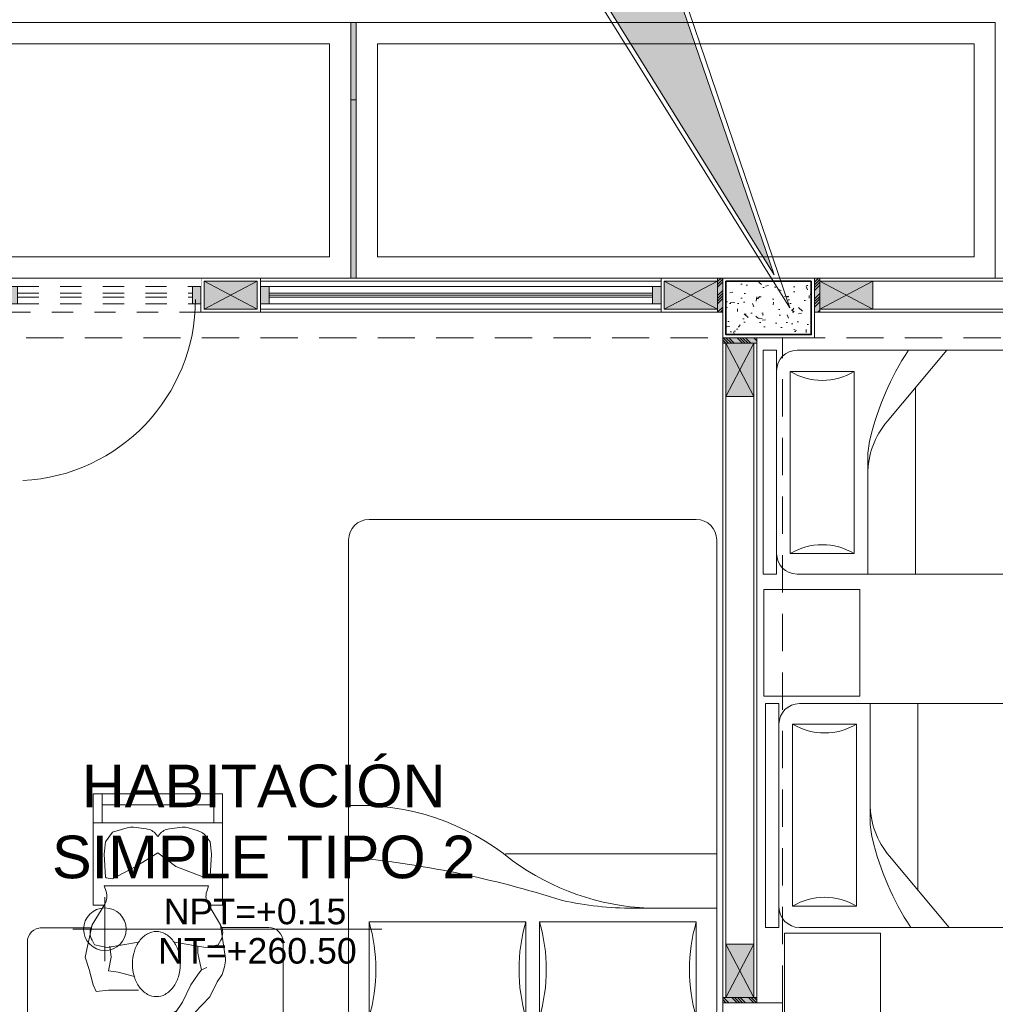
# Model space of a CAD drawing. Header units: millimetres. Extents: x -8931983 to 9630244, y 4 to 18563053.
# Tile 273 of 329: x 349130.35 to 349134.93, y 9282024.42 to 9282029.04. Entities that reach past the tile are written whole.
import ezdxf

# ---------------------------------------------------------------- set-up
doc = ezdxf.new("R2010")
doc.units = ezdxf.units.MM
doc.set_wipeout_variables(frame=1)
for name, pattern in [('01 nivel$0$HIDDEN2', [0.1875, 0.125, -0.0625]), ('CONTINUA', [0]), ('DASHED2', [0.375, 0.25, -0.125]), ('HIDDEN', [9.524999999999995, 6.349999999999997, -3.174999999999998])]:
    doc.linetypes.add(name, pattern=pattern)
for name, color, linetype, lineweight in [('.', 7, 'Continuous', 0), ('0_PROYECCIONES 1', 1, 'DASHED2', 0), ('0_VANOS', 30, 'Continuous', 9), ('COLUMNAS', 3, 'Continuous', 35), ('COLUMNETAS TOP', 253, 'Continuous', 0), ('G-ANNO-DIMS', 7, 'Continuous', 5), ('JUNTAS DE DILATACIÓN', 160, 'CONTINUA', 9), ('Mobiliario', 43, 'Continuous', 5), ('MURO', 133, 'Continuous', 15), ('Proyecciones 2', 251, 'HIDDEN', 5), ('TARRAJEO', 32, 'Continuous', 0), ('TEXTO AMBIENTES', 7, 'Continuous', 30), ('TRAZO', 2, 'Continuous', 5), ('vereda', 254, 'Continuous', 5)]:
    doc.layers.add(name, color=color, linetype=linetype, lineweight=lineweight)
for name, color, linetype, lineweight, true_color in [('0_COLUMNA ACHURADO', 250, 'Continuous', 0, 0x363636), ('0_TEXTURA PISOS', 252, 'Continuous', 0, 0x8c8c8c), ('LMOBILIARIO', 252, 'Continuous', 5, 0x898989), ('P_MOBILIARIO', 251, 'Continuous', 5, 0x6b6b6b)]:
    doc.layers.add(name, color=color, linetype=linetype, lineweight=lineweight, true_color=true_color)
doc.styles.add('Arial_1', font='arial.ttf', dxfattribs={"height": 0.15})

# ---------------------------------------------------------------- blocks, each defined once
blk = doc.blocks.new('dsfd')
at = {"layer": '.', "true_color": 0xffffff, "transparency": 33554687}
h = blk.add_hatch(color=7, dxfattribs=at)
h.dxf.hatch_style = 1
h.paths.add_polyline_path([(333301.0459723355, 9094259.161329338, 0.4142135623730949), (333300.8419723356, 9094259.365329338), (333299.478153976, 9094259.36532934), (333300.7642839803, 9094263.123035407), (333298.4322020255, 9094259.36532934), (333296.766371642, 9094259.365329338, 0.4142135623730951), (333296.5623716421, 9094259.161329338), (333296.5623716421, 9094258.427648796, 0.4142135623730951), (333296.766371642, 9094258.223648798), (333300.8419723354, 9094258.223648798, 0.4142135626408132), (333301.0459723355, 9094258.427648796)])
at = {"layer": 'TRAZO', "color": 242, "true_color": 0xcd2027}
for p, q in [((333298.3987322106, 9094259.41632934), (333296.7663716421, 9094259.41632934)), ((333300.8419723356, 9094259.41632934), (333299.5539163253, 9094259.41632934)), ((333296.5113716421, 9094259.161329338), (333296.5113716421, 9094258.427648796)), ((333301.0969723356, 9094258.427648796), (333301.0969723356, 9094259.161329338)), ((333296.7663716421, 9094258.223648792), (333300.8419723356, 9094258.223648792)), ((333296.7663716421, 9094258.172648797), (333300.8419723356, 9094258.172648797))]:
    blk.add_line(p, q, dxfattribs=at)
for points in [[(333299.5539163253, 9094259.41632934), (333300.9405419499, 9094263.493060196), (333298.3987322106, 9094259.41632934)], [(333300.8419723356, 9094259.36532934), (333299.478153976, 9094259.36532934), (333300.7642839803, 9094263.123035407), (333298.4322020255, 9094259.36532934), (333296.7663716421, 9094259.36532934)]]:
    blk.add_lwpolyline(points, dxfattribs=at)
for points in [[(333296.7663716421, 9094259.365329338, 0.4142135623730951), (333296.5623716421, 9094259.161329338), (333296.5623716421, 9094258.427648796, 0.4142135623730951), (333296.7663716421, 9094258.223648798)], [(333300.8419723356, 9094258.223648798, 0.4142135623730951), (333301.0459723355, 9094258.427648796), (333301.0459723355, 9094259.161329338, 0.4142135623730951), (333300.8419723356, 9094259.365329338)]]:
    blk.add_lwpolyline(points, format="xyb", dxfattribs=at)
for centre, start, end in [((333296.7663716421, 9094259.161329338), 90, 180), ((333300.8419723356, 9094259.161329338), 0, 90), ((333296.7663716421, 9094258.427648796), 180, 270), ((333300.8419723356, 9094258.427648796), 270, 0)]:
    blk.add_arc(centre, 0.255, start, end, dxfattribs=at)
blk = doc.blocks.new('COLUMNAS BLO DOR 01')
at = {"layer": '0_COLUMNA ACHURADO'}
h = blk.add_hatch(dxfattribs=at)
h.set_pattern_fill('AR-CONC', color=256, scale=0.00088, angle=90.00000000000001)
h.set_pattern_definition([(140, (-5603.645869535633, -1533.141894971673), (0.0140263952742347, 0.1603225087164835), [0.016764, -0.184404]), (85.00000000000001, (-5603.645869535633, -1533.141894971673), (-0.1681300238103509, -0.0310142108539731), [0.0134112, -0.1475237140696]), (190.4514447, (-5603.644700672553, -1533.128534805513), (-0.1541036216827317, 0.1293082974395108), [0.014247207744, -0.156719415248]), (136.1842, (-5603.690573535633, -1533.141894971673), (0.0369972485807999, 0.2385495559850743), [0.025146, -0.2766059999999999]), (186.63555761, (-5603.687490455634, -1533.122015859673), (-0.2177349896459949, 0.2089156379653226), [0.0213708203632, -0.2350793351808]), (81.18415117, (-5603.690573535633, -1533.141894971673), (-0.2177349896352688, 0.2089156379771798), [0.0201167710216, -0.2212845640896]), (111, (-5603.679397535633, -1533.119542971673), (0.0899933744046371, 0.1334206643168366), [0.016764, -0.184404]), (56.00000000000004, (-5603.679397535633, -1533.119542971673), (-0.1620854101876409, 0.0543857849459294), [0.0134112, -0.1475232]), (161.451445, (-5603.671898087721, -1533.108424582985), (-0.0720920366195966, 0.1878064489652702), [0.014247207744, -0.1567191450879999]), (127.5, (-5603.645869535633, -1533.141894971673), (-0.0744084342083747, 0.0027179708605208), [0, -0.14573504, 0, -0.1497584, 0, -0.148082]), (97.5, (-5603.645869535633, -1533.141894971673), (-0.0881589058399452, 0.0588013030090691), [0, -0.08538464, 0, -0.14238224, 0, -0.0564388]), (57.50000000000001, (-5603.645869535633, -1533.191739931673), (0.0050412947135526, 0.1193197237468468), [0, -0.05588, 0, -0.1743456, 0, -0.2313432]), (47.5, (-5603.645869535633, -1533.214091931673), (-0.0223753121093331, 0.1303536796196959), [0, -0.072644, 0, -0.11578336, 0, -0.1642872])])
h.paths.add_polyline_path([(-5.715000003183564, -0.0150000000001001), (-6.11499999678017, -0.0150000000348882), (-6.11499999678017, -0.2650000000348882), (-5.715000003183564, -0.2650000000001)])
at = {"layer": 'COLUMNAS', "color": 6, "elevation": -1410.932808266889}
blk.add_lwpolyline([(-5.715000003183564, -0.0150000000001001), (-6.11499999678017, -0.0150000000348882), (-6.11499999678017, -0.2650000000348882), (-5.715000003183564, -0.2650000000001)], close=True, dxfattribs=at)
at = {"layer": 'TARRAJEO', "elevation": -1410.932808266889}
blk.add_lwpolyline([(-5.700000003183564, 1.2045e-12), (-6.12999999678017, -3.61928e-11), (-6.12999999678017, -0.2800000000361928), (-5.700000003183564, -0.2799999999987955)], close=True, dxfattribs=at)
at = {"layer": 'TARRAJEO'}
blk.add_lwpolyline([(-5.84999999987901, -3.830000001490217), (-5.850000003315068, -3.400000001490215), (-6.130000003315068, -3.400000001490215), (-6.129999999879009, -3.830000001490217)], close=True, dxfattribs=at)
blk = doc.blocks.new('*U1000')
at = {"linetype": 'Continuous', "lineweight": 0, "true_color": 0xbebebe}
for points in [[(3037.252435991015, 1360.543106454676), (3037.212435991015, 1360.543106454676), (3037.212435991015, 1360.463106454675), (3037.252435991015, 1360.463106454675)], [(3039.092435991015, 1360.543106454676), (3039.052435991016, 1360.543106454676), (3039.052435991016, 1360.463106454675), (3039.092435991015, 1360.463106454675)]]:
    blk.add_hatch(color=9, dxfattribs=at).paths.add_polyline_path(points)
at = {"layer": '0_VANOS', "linetype": 'Continuous'}
for p, q in [((3037.252435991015, 1360.513106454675), (3039.052435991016, 1360.513106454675)), ((3037.252435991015, 1360.503106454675), (3039.052435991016, 1360.503106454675)), ((3037.252435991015, 1360.493106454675), (3039.052435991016, 1360.493106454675))]:
    blk.add_line(p, q, dxfattribs=at)
for points in [[(3037.212435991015, 1360.543106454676), (3037.212435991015, 1360.463106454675), (3037.252435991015, 1360.463106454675), (3037.252435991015, 1360.543106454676)], [(3037.252435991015, 1360.543106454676), (3039.052435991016, 1360.543106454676), (3039.052435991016, 1360.463106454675), (3037.252435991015, 1360.463106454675)], [(3039.052435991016, 1360.543106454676), (3039.052435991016, 1360.463106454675), (3039.092435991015, 1360.463106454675), (3039.092435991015, 1360.543106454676)]]:
    blk.add_lwpolyline(points, close=True, dxfattribs=at)
blk = doc.blocks.new('CAMA DE PLAZA Y MEDIA')
at = {"layer": 'LMOBILIARIO', "linetype": 'ByBlock', "lineweight": 0}
for p, q in [((-2.463999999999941, -0.4739999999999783), (-2.463999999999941, 0.5760000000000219)), ((-2.40000000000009, 0.5760000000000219), (-2.463999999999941, 0.5760000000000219)), ((-2.40000000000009, -0.4739999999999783), (-2.40000000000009, 0.5760000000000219)), ((-2.304000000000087, 0.5760000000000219), (-0.5960000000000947, 0.5760000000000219)), ((-1.971999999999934, 0.5760000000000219), (-1.971999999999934, 0.0311116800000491)), ((-1.747999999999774, 0.5760000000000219), (-1.747999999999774, -0.2980000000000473)), ((-2.035999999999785, 0.4800000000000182), (-2.335999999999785, 0.4800000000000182)), ((-2.335999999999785, -0.3739999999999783), (-2.335999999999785, 0.4800000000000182)), ((-2.035999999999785, -0.3739999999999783), (-2.035999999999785, 0.4800000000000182)), ((-0.5000000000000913, 0.4800000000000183), (-0.500000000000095, -0.3779999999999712)), ((-1.600487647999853, -0.4739999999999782), (-1.881704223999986, -0.1401147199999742)), ((-2.335999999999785, -0.3739999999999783), (-2.035999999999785, -0.3739999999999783)), ((-2.40000000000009, -0.4739999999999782), (-2.463999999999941, -0.4739999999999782)), ((-0.596000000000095, -0.4739999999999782), (-2.304000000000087, -0.4739999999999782))]:
    blk.add_line(p, q, dxfattribs=at)
for centre, radius, start, end in [((-2.304000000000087, 0.4800000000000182), 0.096, 90, 180), ((-0.596000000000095, 0.4800000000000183), 0.096, 0, 90), ((-2.18600000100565, 0.7300000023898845), 0.2915475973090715, 239.0362431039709, 300.963756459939), ((-1.58799999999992, 0.1072591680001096), 0.384, 180, 220.1059299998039), ((-1.58799999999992, 0.0311116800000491), 0.384, 180, 193.3927959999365), ((-0.6947586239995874, 0.2437930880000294), 1.30221216, 193.3927959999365, 213.4501019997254), ((-2.186000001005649, -0.6240000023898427), 0.2915475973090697, 59.03624354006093, 120.9637568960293), ((-2.304000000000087, -0.3779999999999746), 0.096, 180, 270), ((-0.596000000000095, -0.3779999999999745), 0.096, 270, 0)]:
    blk.add_arc(centre, radius, start, end, dxfattribs=at)
blk = doc.blocks.new('cama doble')
at = {"layer": 'LMOBILIARIO', "linetype": 'ByBlock', "lineweight": 0}
for p, q in [((-0.8640000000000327, 2.40000000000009), (-0.8640000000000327, 2.496000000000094)), ((-0.8640000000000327, 2.496000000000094), (0.8640000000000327, 2.496000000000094)), ((0.8640000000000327, 2.40000000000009), (0.8640000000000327, 2.496000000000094)), ((-0.8640000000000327, 2.40000000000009), (0.8640000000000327, 2.40000000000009)), ((-0.0320000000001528, 2.336000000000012), (-0.7680000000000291, 2.336000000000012)), ((-0.7680000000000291, 2.336000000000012), (-0.7680000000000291, 1.888000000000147)), ((-0.0320000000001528, 1.888000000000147), (-0.0320000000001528, 2.336000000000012)), ((0.0320000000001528, 2.336000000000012), (0.0320000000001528, 1.888000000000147)), ((0.7680000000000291, 2.336000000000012), (0.0320000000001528, 2.336000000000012)), ((0.7680000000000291, 1.888000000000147), (0.7680000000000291, 2.336000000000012)), ((-0.8640000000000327, 0.0960000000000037), (-0.8640000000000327, 2.304000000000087)), ((0.8640000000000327, 2.304000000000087), (0.8640000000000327, 0.0960000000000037)), ((-0.7680000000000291, 1.888000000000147), (-0.0320000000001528, 1.888000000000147)), ((0.0320000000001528, 1.888000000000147), (0.7680000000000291, 1.888000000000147)), ((0.4722603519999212, 1.824000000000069), (0.8640000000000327, 1.824000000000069)), ((-0.1280000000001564, 1.567999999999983), (0.8640000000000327, 1.567999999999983)), ((0.7680000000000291, 0), (-0.7680000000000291, 0))]:
    blk.add_line(p, q, dxfattribs=at)
for centre, radius, start, end in [((-0.7680000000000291, 2.304000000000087), 0.096, 90, 180), ((0.7680000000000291, 2.304000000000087), 0.096, 0, 90), ((-1.536000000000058, 2.11200000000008), 0.8, 343.7397950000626, 16.26020499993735), ((0.7359999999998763, 2.11200000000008), 0.8, 163.7397950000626, 196.2602049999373), ((-0.7359999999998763, 2.11200000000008), 0.8, 343.7397950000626, 16.26020499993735), ((1.536000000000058, 2.11200000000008), 0.8, 163.7397950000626, 196.2602049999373), ((0.5961290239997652, 0.6487742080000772), 1.176381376, 92.5397820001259, 126.040310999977), ((0.4717605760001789, 0.2878627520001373), 1.536137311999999, 89.98135900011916, 102.4667440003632), ((-1.31040127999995, 6.342137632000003), 4.779777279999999, 275.3571560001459, 287.6665470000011), ((-0.8160000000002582, 2.472000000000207), 1.130833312, 267.5672599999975, 309.5460809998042), ((-0.7680000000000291, 0.0960000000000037), 0.096, 180, 270), ((0.7680000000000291, 0.0960000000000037), 0.096, 270, 0)]:
    blk.add_arc(centre, radius, start, end, dxfattribs=at)
blk = doc.blocks.new('escritorio dormitorios')
at = {"layer": 'LMOBILIARIO', "linetype": 'ByBlock', "lineweight": 0}
for p, q in [((-0.6719566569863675, 0.4277131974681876, -11.93087791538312), (0.394994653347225, 0.4286747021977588, -80.12250241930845)), ((-0.7384933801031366, -0.1047885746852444, -80.12250241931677), (-0.7384933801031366, 0.3611764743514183, -80.12250241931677)), ((0.4615313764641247, 0.3621379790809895, -148.3141269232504), (0.4615313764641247, -0.1038270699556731, -148.3141269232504)), ((0.4010044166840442, -0.1700918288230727, -167.5125519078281), (0.1628920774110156, -0.1700918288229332, -167.5125519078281))]:
    blk.add_line(p, q, dxfattribs=at)
at = {"layer": 'LMOBILIARIO', "lineweight": 0}
for p, q in [((-0.323329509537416, 0.228572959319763), (-0.2575105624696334, 0.2716321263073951)), ((-0.2575105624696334, 0.2716321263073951), (-0.2335659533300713, 0.2273609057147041)), ((-0.253918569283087, 0.2632566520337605), (-0.2491332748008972, 0.2752198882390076)), ((-0.2491332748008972, 0.2752198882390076), (-0.2192040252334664, 0.2285548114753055)), ((-0.3951270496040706, 0.1532118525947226), (-0.323329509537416, 0.228572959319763)), ((-0.2335659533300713, 0.2273609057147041), (-0.2670690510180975, 0.1783140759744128)), ((-0.2192040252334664, 0.2285548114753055), (-0.2359585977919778, 0.2213792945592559)), ((-0.4298234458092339, 0.0838263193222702), (-0.3951270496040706, 0.1532118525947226)), ((-0.2670690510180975, 0.1783140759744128), (-0.3065507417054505, 0.0969653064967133)), ((-0.3065507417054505, 0.0969653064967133), (-0.3400538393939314, 0.0479184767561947)), ((-0.3400538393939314, 0.0479184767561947), (-0.3556090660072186, 0.0263858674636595)), ((-0.3556090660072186, 0.0263858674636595), (-0.3807409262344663, 0.0156225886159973)), ((-0.4454623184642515, -0.1834959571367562), (-0.4690877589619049, -0.0268372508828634)), ((-0.4466528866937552, -0.1120601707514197), (-0.4344691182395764, -0.0901404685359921)), ((-0.4344691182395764, -0.0901404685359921), (-0.3764582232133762, -0.0772556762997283)), ((-0.3764582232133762, -0.0772556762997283), (-0.2282081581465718, -0.1030252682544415)), ((0.0876289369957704, -0.0772556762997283), (-0.060621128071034, -0.1030252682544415)), ((0.1456398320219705, -0.0901404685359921), (0.0876289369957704, -0.0772556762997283)), ((0.1578236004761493, -0.1120601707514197), (0.1456398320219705, -0.0901404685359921)), ((-0.3869226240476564, -0.281012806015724), (-0.4454623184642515, -0.1834959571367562)), ((0.0980933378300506, -0.281012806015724), (0.1566330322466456, -0.1834959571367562)), ((-0.4538060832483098, -0.2769700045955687), (-0.4538060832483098, -0.7988042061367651)), ((-0.3893495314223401, -0.2769700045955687), (-0.4538060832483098, -0.2769700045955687)), ((0.1520854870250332, -0.2769700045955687), (0.100520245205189, -0.2769700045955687)), ((0.1520854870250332, -0.7988042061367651), (0.1520854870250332, -0.2769700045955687)), ((-0.3893495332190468, -0.3671635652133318), (-0.3804069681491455, -0.3403494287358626)), ((0.1005202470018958, -0.3671635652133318), (-0.3893495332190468, -0.3671635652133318)), ((-0.3893495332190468, -0.3671635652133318), (0.1005202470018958, -0.3671635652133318)), ((0.1005202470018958, -0.3671635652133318), (0.0915776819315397, -0.3403494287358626)), ((-0.396229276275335, -0.4131937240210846), (-0.4022408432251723, -0.5153387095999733)), ((-0.393979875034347, -0.4106089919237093), (-0.3700125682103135, -0.4058179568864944)), ((-0.3700125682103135, -0.4058179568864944), (-0.2346538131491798, -0.4573571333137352)), ((-0.0477298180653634, -0.4573571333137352), (0.061846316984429, -0.3993755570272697)), ((0.061846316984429, -0.3993755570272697), (0.0919523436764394, -0.4053937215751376)), ((0.0942017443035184, -0.4079784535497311), (0.1005202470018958, -0.5153387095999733)), ((-0.2346538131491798, -0.4573571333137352), (-0.1508602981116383, -0.521781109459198)), ((-0.1508602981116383, -0.521781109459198), (-0.0477298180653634, -0.4573571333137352)), ((-0.4022408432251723, -0.5153387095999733), (-0.3957951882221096, -0.573320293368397)), ((0.1005202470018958, -0.5153387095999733), (0.0940745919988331, -0.573320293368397)), ((-0.3957951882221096, -0.573320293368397), (-0.3775999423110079, -0.5987807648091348)), ((-0.1585240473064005, -0.6086647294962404), (-0.1508602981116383, -0.5990898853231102)), ((-0.143196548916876, -0.6086647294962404), (-0.1508602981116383, -0.5990898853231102)), ((0.0940745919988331, -0.573320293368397), (0.061846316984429, -0.6184170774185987)), ((-0.3404979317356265, -0.6255116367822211), (-0.2944137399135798, -0.6396842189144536)), ((-0.2645745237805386, -0.6422877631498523), (-0.2054146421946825, -0.634896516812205)), ((-0.0371460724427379, -0.6422877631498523), (-0.096305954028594, -0.634896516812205)), ((0.061846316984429, -0.6184170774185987), (-0.0073068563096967, -0.6396842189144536)), ((-0.4538060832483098, -0.6635138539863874), (0.1520854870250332, -0.6635138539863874)), ((-0.4143083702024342, -0.6635138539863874), (-0.4143083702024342, -0.7988042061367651)), ((0.1105779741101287, -0.6635138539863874), (0.1105779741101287, -0.7988042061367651)), ((-0.4143083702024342, -0.7472650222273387), (0.1105779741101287, -0.7472650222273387)), ((-0.4538060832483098, -0.7988042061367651), (0.1520854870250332, -0.7988042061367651))]:
    blk.add_line(p, q, dxfattribs=at)
at = {"layer": 'LMOBILIARIO', "lineweight": 0, "const_width": 0.0140192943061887}
blk.add_lwpolyline([(-0.1571195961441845, 0.2297280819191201), (-0.2425651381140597, 0.3520430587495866)], dxfattribs=at)
at = {"layer": 'LMOBILIARIO', "lineweight": 0}
for points in [[(-0.2491332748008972, 0.2752198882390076), (-0.2266272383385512, 0.2869100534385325), (-0.2005696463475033, 0.310062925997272), (-0.1600287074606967, 0.3064375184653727), (-0.1325128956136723, 0.2702492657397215), (-0.1433653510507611, 0.232620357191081), (-0.1556723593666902, 0.2333461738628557), (-0.1556760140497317, 0.2543325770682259), (-0.1889771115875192, 0.2550620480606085), (-0.2049003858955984, 0.2362494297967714), (-0.1621867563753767, 0.2275579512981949)], [(0.1566330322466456, -0.1834959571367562), (0.1907594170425, -0.032158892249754), (0.1714224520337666, 0.0258226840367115), (0.1520854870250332, 0.096689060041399), (0.1391941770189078, 0.1289010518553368), (0.0811832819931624, 0.1224586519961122), (0.0231723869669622, 0.1224586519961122), (-0.060621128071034, 0.1224586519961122)], [(-0.4298234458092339, 0.0838263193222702), (-0.4532489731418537, 0.0486647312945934), (-0.4638081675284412, 0.0134852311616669), (-0.4690877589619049, -0.0146583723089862), (-0.4690877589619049, -0.0304891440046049)], [(-0.0412841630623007, 0.0580346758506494), (0.0360636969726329, 0.0387074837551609), (0.0811832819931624, 0.0322650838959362), (0.068291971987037, -0.032158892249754), (0.0747376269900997, -0.0836980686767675)], [(-0.3556090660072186, 0.0263858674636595), (-0.3476571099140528, -0.0076224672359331), (-0.3388577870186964, -0.0515968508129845), (-0.3388577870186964, -0.0832584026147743)]]:
    blk.add_lwpolyline(points, dxfattribs=at)
blk.add_lwpolyline([(-0.2563615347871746, 0, 0.0740504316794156), (-0.2473756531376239, -0.060341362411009, 0.0848007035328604), (-0.2234530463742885, -0.10804206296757, 0.1063356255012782), (-0.1850926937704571, -0.1420183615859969, 0.1289554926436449), (-0.1440049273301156, -0.1527945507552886, 0.1289554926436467), (-0.1029171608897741, -0.1420183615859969, 0.1063356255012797), (-0.0645568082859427, -0.10804206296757, 0.0848007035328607), (-0.0406342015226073, -0.060341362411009, 0.0740504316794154), (-0.0316483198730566, 0, 0.0740504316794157), (-0.0406342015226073, 0.0603413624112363, 0.0848007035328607), (-0.0645568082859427, 0.10804206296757, 0.1063356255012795), (-0.1029171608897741, 0.1420183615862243, 0.1289554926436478), (-0.1440049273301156, 0.152794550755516, 0.1289554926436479), (-0.1850926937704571, 0.1420183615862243, 0.106335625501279), (-0.2234530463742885, 0.10804206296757, 0.0848007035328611), (-0.2473756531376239, 0.0603413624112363, 0.0740504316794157)], format="xyb", close=True, dxfattribs=at)
at = {"layer": 'LMOBILIARIO', "linetype": 'ByBlock', "lineweight": 0, "elevation": -80.12250241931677}
blk.add_lwpolyline([(-0.4512819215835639, -0.171325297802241), (-0.6719566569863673, -0.171325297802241, -0.4142135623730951), (-0.7384933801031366, -0.1047885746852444)], format="xyb", dxfattribs=at)
at = {"layer": 'LMOBILIARIO', "linetype": 'ByBlock', "lineweight": 0}
for centre, start, end in [((-0.6719566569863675, 0.3611764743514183, -11.93087791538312), 90, 180.0000000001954), ((0.3949946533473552, 0.3621379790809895, -80.12250241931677), 359.9999999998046, 90), ((0.3949946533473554, -0.1038270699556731, -148.3141269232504), 270, 0)]:
    blk.add_arc(centre, 0.0665367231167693, start, end, dxfattribs=at)
at = {"layer": 'LMOBILIARIO', "lineweight": 0}
for centre, radius, start, end in [((-0.384246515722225, -0.1467479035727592), 0.0713988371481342, 150.9331010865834, 210.9765361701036), ((0.0954172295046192, -0.1467479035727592), 0.0713988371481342, 329.0234638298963, 29.06689891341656), ((-0.4481384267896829, -0.317760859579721), 0.0713988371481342, 341.556360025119, 30.97653617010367), ((0.159309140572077, -0.317760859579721), 0.0713988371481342, 149.0234638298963, 198.4436399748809), ((-0.3934302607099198, -0.4133584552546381), 0.0028038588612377, 101.3043551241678, 176.6318409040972), ((0.0914027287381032, -0.4081431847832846), 0.0028038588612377, 3.3681590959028, 78.695632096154), ((0.0914027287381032, -0.4081431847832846), 0.0028038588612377, 3.3681590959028, 78.695632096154), ((-0.3195102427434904, -0.557267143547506), 0.0713988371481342, 215.5513769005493, 252.9054138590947), ((-0.2734260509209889, -0.571439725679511), 0.0713988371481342, 252.9054138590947, 277.1214509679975), ((-0.2142661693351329, -0.5640484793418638), 0.0713988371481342, 277.1214509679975, 321.3260597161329), ((-0.0874544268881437, -0.5640484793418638), 0.0713988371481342, 218.6739402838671, 262.8785490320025), ((-0.0282945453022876, -0.571439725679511), 0.0713988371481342, 262.8785490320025, 287.0945861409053)]:
    blk.add_arc(centre, radius, start, end, dxfattribs=at)
blk = doc.blocks.new('*U1569')
for points in [[(0, -0.04999999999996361), (0.040000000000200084, -0.04999999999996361), (0.040000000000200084, 0.010000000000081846), (0.025000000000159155, 0.010000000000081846), (0.025000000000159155, 0.050000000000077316), (0, 0.050000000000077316)], [(0.8999999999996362, -0.0500000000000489), (0.8599999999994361, -0.0500000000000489), (0.8599999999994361, 0.00999999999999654), (0.874999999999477, 0.00999999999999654), (0.874999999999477, 0.04999999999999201), (0.8999999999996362, 0.04999999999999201)]]:
    blk.add_wipeout(points)
blk.add_wipeout([(0.024999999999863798, 0.04999999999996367), (0.024999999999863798, 0.8999999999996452), (0.06499999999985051, 0.8999999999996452), (0.06499999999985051, 0.049999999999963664)])
blk.add_arc((0.0215447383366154, 0.0476485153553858), 0.8534585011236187, 0.1578639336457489, 87.08142791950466)
blk = doc.blocks.new('*U1074')
at = {"linetype": 'Continuous', "true_color": 0xbebebe}
for points in [[(3032.131410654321, 1351.188780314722), (3032.131410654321, 1351.268780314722), (3032.171410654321, 1351.268780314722), (3032.171410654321, 1351.188780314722)], [(3032.99141065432, 1351.188780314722), (3032.99141065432, 1351.268780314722), (3033.03141065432, 1351.268780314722), (3033.03141065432, 1351.188780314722)]]:
    blk.add_hatch(color=9, dxfattribs=at).paths.add_polyline_path(points)
at = {"layer": '0_VANOS', "linetype": 'Continuous'}
for p, q in [((3032.131410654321, 1351.268780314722), (3032.171410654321, 1351.268780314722)), ((3032.131410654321, 1351.268780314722), (3032.131410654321, 1351.188780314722)), ((3032.171410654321, 1351.268780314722), (3032.171410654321, 1351.188780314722)), ((3032.99141065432, 1351.188780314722), (3032.99141065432, 1351.268780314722)), ((3032.99141065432, 1351.268780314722), (3033.03141065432, 1351.268780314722)), ((3033.03141065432, 1351.268780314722), (3033.03141065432, 1351.188780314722)), ((3032.171410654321, 1351.188780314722), (3032.131410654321, 1351.188780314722)), ((3033.03141065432, 1351.188780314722), (3032.99141065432, 1351.188780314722))]:
    blk.add_line(p, q, dxfattribs=at)
at = {"layer": '0_VANOS', "linetype": '01 nivel$0$HIDDEN2', "ltscale": 0.5}
for p, q in [((3032.170780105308, 1351.268780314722), (3032.990780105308, 1351.268780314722)), ((3032.171410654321, 1351.238780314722), (3032.99141065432, 1351.238780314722)), ((3032.171410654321, 1351.218780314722), (3032.99141065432, 1351.218780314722)), ((3032.171410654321, 1351.188780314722), (3032.99141065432, 1351.188780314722))]:
    blk.add_line(p, q, dxfattribs=at)
at = {"layer": '0_VANOS', "linetype": '01 nivel$0$HIDDEN2'}
blk.add_line((3032.99141065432, 1351.268780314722), (3033.03141065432, 1351.268780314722), dxfattribs=at)
blk = doc.blocks.new('Cotas de elevación - M_Cota de elevación - Destino rellenado-517392-Nivel 1')
at = {"layer": 'G-ANNO-DIMS'}
for p, q in [((0, -0.0015), (0, 0.0015)), ((-0.0015, 0), (0.013, 0))]:
    blk.add_line(p, q, dxfattribs=at)
blk.add_circle((0, 0), 0.001, dxfattribs=at)
blk = doc.blocks.new('BLOQUE EDF 08 PG')
at = {"layer": '.', "true_color": 0xadddf7, "transparency": 33554572}
h = blk.add_hatch(color=141, dxfattribs=at)
h.dxf.hatch_style = 1
h.paths.add_polyline_path([(-5.700000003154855, 0), (-5.675000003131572, 0), (-5.675000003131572, -0.1600000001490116), (-5.700000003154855, -0.1600000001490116)])
h = blk.add_hatch(color=141, dxfattribs=at)
h.dxf.hatch_style = 1
h.paths.add_polyline_path([(-6.129999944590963, -1.8626451e-09), (-6.154999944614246, -1.8626451e-09), (-6.154999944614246, -0.1600000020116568), (-6.129999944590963, -0.1600000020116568)])
h = blk.add_hatch(color=141, dxfattribs=at)
h.dxf.hatch_style = 1
h.paths.add_polyline_path([(-6.129999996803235, -0.2799999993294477), (-6.129999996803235, -0.3049999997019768), (-5.969999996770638, -0.3049999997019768), (-5.969999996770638, -0.2799999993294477)])
h = blk.add_hatch(color=141, dxfattribs=at)
h.dxf.hatch_style = 1
h.paths.add_polyline_path([(-6.130000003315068, -3.400000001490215), (-6.130000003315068, -3.375000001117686), (-5.970000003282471, -3.375000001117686), (-5.970000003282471, -3.400000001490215)])
at = {"layer": 'COLUMNETAS TOP', "true_color": 0xc0c0c0}
for points in [[(-8.314999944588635, -0.0150000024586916), (-8.564999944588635, -0.0150000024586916), (-8.564999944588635, -0.1450000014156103), (-8.314999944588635, -0.1450000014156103)], [(-6.154999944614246, -0.0150000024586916), (-6.404999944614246, -0.0150000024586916), (-6.404999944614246, -0.1450000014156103), (-6.154999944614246, -0.1450000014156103)], [(-5.675000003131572, -0.0150000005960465), (-5.425000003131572, -0.0150000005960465), (-5.425000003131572, -0.1449999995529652), (-5.675000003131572, -0.1449999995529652)], [(-6.114999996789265, -0.3049999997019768), (-6.114999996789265, -0.5549999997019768), (-5.984999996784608, -0.5549999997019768), (-5.984999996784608, -0.3049999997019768)], [(-6.115030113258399, -3.375000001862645), (-6.115030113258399, -3.125000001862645), (-5.985030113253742, -3.125000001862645), (-5.985030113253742, -3.375000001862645)]]:
    blk.add_hatch(color=9, dxfattribs=at).paths.add_polyline_path(points)
at = {"layer": 'JUNTAS DE DILATACIÓN'}
h = blk.add_hatch(dxfattribs=at)
h.set_pattern_fill('ANSI34', color=256, scale=0.0029, angle=0.0939636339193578)
h.set_pattern_definition([(45.09396363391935, (-5605.475869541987, -1533.141894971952), (-0.0391281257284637, 0.0389999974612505), []), (45.09396363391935, (-5605.462848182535, -1533.141873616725), (-0.0391281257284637, 0.0389999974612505), []), (45.09396363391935, (-5605.449826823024, -1533.141852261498), (-0.0391281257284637, 0.0389999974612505), []), (45.09396363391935, (-5605.436805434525, -1533.141830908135), (-0.0391281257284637, 0.0389999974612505), [])])
h.paths.add_polyline_path([(-5.700000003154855, 0), (-5.675000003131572, 0), (-5.675000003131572, -0.1600000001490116), (-5.700000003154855, -0.1600000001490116)])
h = blk.add_hatch(dxfattribs=at)
h.set_pattern_fill('ANSI34', color=256, scale=0.0029, angle=0.0939636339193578)
h.set_pattern_definition([(45.09396363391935, (-5593.075869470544, -1533.141894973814), (-0.0391281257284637, 0.0389999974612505), []), (45.09396363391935, (-5593.062848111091, -1533.141873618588), (-0.0391281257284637, 0.0389999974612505), []), (45.09396363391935, (-5593.049826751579, -1533.141852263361), (-0.0391281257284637, 0.0389999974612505), []), (45.09396363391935, (-5593.03680536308, -1533.141830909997), (-0.0391281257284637, 0.0389999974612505), [])])
h.paths.add_polyline_path([(-6.129999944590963, -1.8626451e-09), (-6.154999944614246, -1.8626451e-09), (-6.154999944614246, -0.1600000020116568), (-6.129999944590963, -0.1600000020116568)])
h = blk.add_hatch(dxfattribs=at)
h.set_pattern_fill('ANSI34', color=256, scale=0.0029, angle=90.09396363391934)
h.set_pattern_definition([(135.0939636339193, (1527.011894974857, -5587.225869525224), (-0.0389999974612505, -0.0391281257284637), []), (135.0939636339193, (1527.011873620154, -5587.212848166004), (-0.0389999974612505, -0.0391281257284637), []), (135.0939636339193, (1527.011852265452, -5587.199826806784), (-0.0389999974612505, -0.0391281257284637), []), (135.0939636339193, (1527.011830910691, -5587.186805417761), (-0.0389999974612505, -0.0391281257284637), [])])
h.paths.add_polyline_path([(-6.129999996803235, -0.2799999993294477), (-6.129999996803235, -0.3049999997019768), (-5.969999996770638, -0.3049999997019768), (-5.969999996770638, -0.2799999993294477)])
h = blk.add_hatch(dxfattribs=at)
h.set_pattern_fill('ANSI34', color=256, scale=0.0029, angle=90.09396363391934)
h.set_pattern_definition([(135.0939636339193, (1527.011864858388, -5590.34586952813), (-0.0389999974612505, -0.0391281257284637), []), (135.0939636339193, (1527.011843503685, -5590.332848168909), (-0.0389999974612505, -0.0391281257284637), []), (135.0939636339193, (1527.011822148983, -5590.319826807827), (-0.0389999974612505, -0.0391281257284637), []), (135.0939636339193, (1527.011800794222, -5590.306805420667), (-0.0389999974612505, -0.0391281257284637), [])])
h.paths.add_polyline_path([(-6.130000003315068, -3.400000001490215), (-6.130000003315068, -3.375000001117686), (-5.970000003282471, -3.375000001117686), (-5.970000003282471, -3.400000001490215)])
at = {"layer": '0_PROYECCIONES 1', "ltscale": 0.7}
for points, elevation in [([(-0.630000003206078, -0.2799999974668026), (-0.630000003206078, 0), (-17.10000000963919, 0), (-17.10000000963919, -0.2799999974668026)], -2.5420377e-09), ([(-5.850000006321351, -0.2800000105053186), (-6.130000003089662, -0.2800000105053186), (-6.130000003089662, -10.55000001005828), (-5.850000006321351, -10.55000001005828)], 684.917766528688)]:
    blk.add_lwpolyline(points, close=True, dxfattribs=dict(at, elevation=elevation))
at = {"layer": 'COLUMNETAS TOP'}
for p, q in [((-8.564999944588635, -0.0150000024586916, -1410.932808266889), (-8.314999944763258, -0.1450000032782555, -1410.932808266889)), ((-8.314999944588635, -0.0150000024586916, -1410.932808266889), (-8.564999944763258, -0.1450000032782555, -1410.932808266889)), ((-6.404999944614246, -0.0150000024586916, -1410.932808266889), (-6.154999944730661, -0.1450000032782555, -1410.932808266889)), ((-6.154999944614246, -0.0150000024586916, -1410.932808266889), (-6.404999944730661, -0.1450000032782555, -1410.932808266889)), ((-5.425000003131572, -0.0150000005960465, -1410.932808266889), (-5.675000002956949, -0.1450000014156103, -1410.932808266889)), ((-5.675000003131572, -0.0150000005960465, -1410.932808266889), (-5.425000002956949, -0.1450000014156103, -1410.932808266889)), ((-6.114999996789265, -0.5549999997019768, -1410.932808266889), (-5.984999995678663, -0.3049999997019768, -1410.932808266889)), ((-6.114999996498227, -0.3049999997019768, -1410.932808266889), (-5.984999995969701, -0.5549999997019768, -1410.932808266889)), ((-6.115030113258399, -3.125000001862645), (-5.985030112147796, -3.375000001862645)), ((-6.11503011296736, -3.375000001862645), (-5.985030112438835, -3.125000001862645))]:
    blk.add_line(p, q, dxfattribs=at)
at = {"layer": 'COLUMNETAS TOP', "elevation": -1410.932808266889}
for points in [[(-8.314999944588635, -0.0150000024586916), (-8.564999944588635, -0.0150000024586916), (-8.564999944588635, -0.1450000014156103), (-8.314999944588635, -0.1450000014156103)], [(-6.154999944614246, -0.0150000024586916), (-6.404999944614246, -0.0150000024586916), (-6.404999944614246, -0.1450000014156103), (-6.154999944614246, -0.1450000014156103)], [(-5.675000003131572, -0.0150000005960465), (-5.425000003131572, -0.0150000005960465), (-5.425000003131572, -0.1449999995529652), (-5.675000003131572, -0.1449999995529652)], [(-6.114999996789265, -0.3049999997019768), (-6.114999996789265, -0.5549999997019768), (-5.984999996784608, -0.5549999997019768), (-5.984999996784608, -0.3049999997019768)]]:
    blk.add_lwpolyline(points, close=True, dxfattribs=at)
at = {"layer": 'COLUMNETAS TOP'}
blk.add_lwpolyline([(-6.115030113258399, -3.375000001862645), (-6.115030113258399, -3.125000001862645), (-5.985030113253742, -3.125000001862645), (-5.985030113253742, -3.375000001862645)], close=True, dxfattribs=at)
at = {"layer": 'JUNTAS DE DILATACIÓN', "elevation": -1410.932808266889}
for points in [[(-5.700000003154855, 0), (-5.675000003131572, 0), (-5.675000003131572, -0.1600000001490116), (-5.700000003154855, -0.1600000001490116)], [(-6.129999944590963, -1.8626451e-09), (-6.154999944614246, -1.8626451e-09), (-6.154999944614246, -0.1600000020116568), (-6.129999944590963, -0.1600000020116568)], [(-6.129999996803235, -0.2799999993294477), (-6.129999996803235, -0.3049999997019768), (-5.969999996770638, -0.3049999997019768), (-5.969999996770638, -0.2799999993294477)]]:
    blk.add_lwpolyline(points, close=True, dxfattribs=at)
at = {"layer": 'JUNTAS DE DILATACIÓN'}
blk.add_lwpolyline([(-6.130000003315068, -3.400000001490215), (-6.130000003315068, -3.375000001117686), (-5.970000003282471, -3.375000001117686), (-5.970000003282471, -3.400000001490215)], close=True, dxfattribs=at)
at = {"layer": 'LMOBILIARIO', "lineweight": 0}
for points, elevation in [([(-5.937674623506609, -1.461252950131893), (-5.486674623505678, -1.461252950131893), (-5.486674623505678, -1.962252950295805), (-5.937674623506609, -1.962252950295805)], -1390.38417066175), ([(-5.841144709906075, -3.5751035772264), (-5.390144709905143, -3.5751035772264), (-5.390144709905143, -3.074103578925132), (-5.841144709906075, -3.074103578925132)], -2075.301937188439)]:
    blk.add_lwpolyline(points, close=True, dxfattribs=dict(at, elevation=elevation))
at = {"layer": 'MURO'}
for p, q in [((-8.564999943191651, -0.1450000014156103, 684.9177665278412), (-8.564999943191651, -0.0149985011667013, 684.9177665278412)), ((-6.419999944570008, -0.0149985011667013, 684.9177665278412), (-8.299999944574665, -0.0149985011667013, 684.9177665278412)), ((-4.185000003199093, -0.0150000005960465, -2.5420377e-09), (-5.425000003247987, -0.0150000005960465, -2.5416966e-09)), ((-6.419999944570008, -0.1450000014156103, 684.9177665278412), (-8.299999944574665, -0.1450000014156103, 684.9177665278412)), ((-4.185000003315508, -0.1449999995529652, -2.5418103e-09), (-5.425000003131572, -0.1449999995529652, -1410.932808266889)), ((-6.115000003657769, -0.5550000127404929, 684.9177665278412), (-6.115000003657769, -3.125000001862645)), ((-5.984999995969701, -0.5549999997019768, 684.9177665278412), (-5.984999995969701, -3.125000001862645))]:
    blk.add_line(p, q, dxfattribs=at)
at = {"layer": 'TARRAJEO'}
for p, q in [((-8.579999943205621, -0.1600000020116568, 8.3450686e-09), (-8.579999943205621, 1.5087425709e-06, 8.3450686e-09)), ((-3.920000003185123, 0, 8.3450686e-09), (-5.675000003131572, 0, 8.3450686e-09)), ((-5.675000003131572, -0.1600000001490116, 8.3450686e-09), (-5.675000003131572, 0, 8.3450686e-09)), ((-6.419999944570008, -1.8626451e-09, 8.3450686e-09), (-8.299999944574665, -1.8626451e-09, 8.3450686e-09)), ((-6.419999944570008, -0.1600000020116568, 8.3450686e-09), (-8.299999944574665, -0.1600000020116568, 8.3450686e-09)), ((-3.920000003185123, -0.1600000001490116, 8.3450686e-09), (-5.675000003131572, -0.1600000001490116, 8.3450686e-09)), ((-6.130000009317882, -0.3049999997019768, 8.3450686e-09), (-6.130000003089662, -3.375000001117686)), ((-6.129999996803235, -0.3049999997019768, 8.3450686e-09), (-5.969999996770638, -0.3049999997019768, 8.3450686e-09)), ((-5.969999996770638, -0.3049999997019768, 8.3450686e-09), (-5.969999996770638, -3.375000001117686)), ((-6.130000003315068, -3.375000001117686), (-5.970000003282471, -3.375000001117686))]:
    blk.add_line(p, q, dxfattribs=at)
at = {"layer": 'TARRAJEO', "elevation": -1410.932808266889}
for points in [[(-8.299999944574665, -1.8626451e-09), (-8.579999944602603, -1.8626451e-09), (-8.579999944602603, -0.1600000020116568), (-8.299999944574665, -0.1600000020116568)], [(-6.154999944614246, -1.8626451e-09), (-6.419999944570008, -1.8626451e-09), (-6.419999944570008, -0.1600000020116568), (-6.154999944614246, -0.1600000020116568)]]:
    blk.add_lwpolyline(points, close=True, dxfattribs=at)
at = {"layer": '0_VANOS'}
blk.add_blockref('*U1000', (-3045.512435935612, -1360.583106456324, -1410.932808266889), dxfattribs=at)
at = {"layer": 'COLUMNAS'}
blk.add_blockref('COLUMNAS BLO DOR 01', (0, 0), dxfattribs=at)
at = {"layer": 'Mobiliario', "xscale": -1, "rotation": 180}
blk.add_blockref('cama doble', (-7.022483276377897, -1.132712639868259, -684.9177665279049), dxfattribs=at)
at = {"layer": 'P_MOBILIARIO', "lineweight": 0, "xscale": -1, "rotation": 180}
blk.add_blockref('CAMA DE PLAZA Y MEDIA', (-3.477246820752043, -0.8125509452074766, -1390.384170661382), dxfattribs=at)
at = {"layer": 'P_MOBILIARIO', "lineweight": 0}
blk.add_blockref('CAMA DE PLAZA Y MEDIA', (-3.466272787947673, -2.572825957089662, -1390.384170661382), dxfattribs=at)
at = {"layer": 'TARRAJEO', "rotation": 180}
blk.add_blockref('escritorio dormitorios', (-8.932849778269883, -3.21873808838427, -623.3131891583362), dxfattribs=at)
at = {"layer": 'TEXTO AMBIENTES', "xscale": 99.99999999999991, "yscale": 99.99999999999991, "zscale": 99.99999999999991}
blk.add_blockref('Cotas de elevación - M_Cota de elevación - Destino rellenado-517392-Nivel 1', (-9.030213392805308, -3.055312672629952, 684.9177665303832), dxfattribs=at)
at = {"layer": 'TEXTO AMBIENTES', "insert": (-9.460236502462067, -2.282653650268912, 684.9177665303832), "char_height": 0.2, "width": 2.349898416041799, "attachment_point": 1, "style": 'Arial_1'}
blk.add_mtext('\\pxqc;HABITACIÓN SIMPLE TIPO 2', dxfattribs=at)
at = {"layer": 'TEXTO AMBIENTES', "char_height": 0.12, "width": 0.9021418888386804, "attachment_point": 1, "line_spacing_factor": 0.9417779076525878, "style": 'Arial_1'}
for s, insert in [('NPT=+0.15', (-8.754493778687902, -2.911916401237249, 684.9177665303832)), ('NT=+260.50', (-8.780315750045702, -3.096537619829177, 684.9177665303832))]:
    blk.add_mtext(s, dxfattribs=dict(at, insert=insert))
at = {"layer": '0_VANOS', "xscale": -1, "rotation": 180}
blk.add_blockref('*U1569', (-9.479999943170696, -0.0500000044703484, 684.9177665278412), dxfattribs=at)
at = {"layer": 'Proyecciones 2', "linetype": 'DASHED2', "ltscale": 0.3, "elevation": 8.3450686e-09}
blk.add_lwpolyline([(-8.579999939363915, 2.59280204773e-05), (-9.479999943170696, 0), (-9.479999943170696, -0.1599998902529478), (-8.579999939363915, -0.1599739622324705)], close=True, dxfattribs=at)
blk.add_blockref('*U1074', (-3041.611410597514, -1351.308780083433, 8.3450686e-09))
blk = doc.blocks.new('JUNTA VEREDA')
at = {"layer": '.', "true_color": 0x939598}
h = blk.add_hatch(dxfattribs=at)
h.set_pattern_fill('ANGLE', color=252)
h.set_pattern_definition([(0, (0, 0), (0, 6.985), [5.08, -1.905]), (90, (0, 0), (-6.985, 4e-16), [5.08, -1.905])])
h.paths.add_polyline_path([(-0.01331989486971, 1.200000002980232), (0.0120801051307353, 1.200000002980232), (0.0120801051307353, 0), (-0.01331989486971, 0)])
h = blk.add_hatch(color=252, dxfattribs=at)
h.dxf.hatch_style = 1
h.paths.add_polyline_path([(0.0120801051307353, 1.200000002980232), (-0.01331989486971, 1.200000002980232), (-0.01331989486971, 0), (0.0120801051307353, 0)])
at = {"layer": '0_TEXTURA PISOS'}
h = blk.add_hatch(dxfattribs=at)
h.set_pattern_fill('ANGLE', color=256)
h.set_pattern_definition([(0, (-5477.766061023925, -1210.968031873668), (0, 6.985), [5.08, -1.905]), (90, (-5477.766061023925, -1210.968031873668), (-6.985, 4e-16), [5.08, -1.905])])
h.paths.add_polyline_path([(-0.01331989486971, 1.200000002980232), (0.0120801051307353, 1.200000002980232), (0.0120801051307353, 0), (-0.01331989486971, 0)])
at = {"layer": 'vereda'}
blk.add_lwpolyline([(-0.01331989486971, 1.200000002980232), (0.0120801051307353, 1.200000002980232), (0.0120801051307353, 0), (-0.01331989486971, 0)], close=True, dxfattribs=at)
blk = doc.blocks.new('VEREDA BLOQUE EDF 08 PG')
at = {"layer": 'vereda'}
for points in [[(8.053800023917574, -1.200000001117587), (11.05380002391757, -1.200000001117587), (11.05380002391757, 0), (8.053800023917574, 0)], [(11.07920002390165, -1.200000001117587), (14.07920002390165, -1.200000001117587), (14.07920002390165, 0), (11.07920002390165, 0)], [(8.153800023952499, -1.100000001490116), (10.95380002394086, -1.100000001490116), (10.95380002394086, -0.099999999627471), (8.153800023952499, -0.099999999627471)], [(11.17920002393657, -1.100000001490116), (13.97920002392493, -1.100000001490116), (13.97920002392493, -0.099999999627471), (11.17920002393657, -0.099999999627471)]]:
    blk.add_lwpolyline(points, close=True, dxfattribs=at)
blk.add_blockref('JUNTA VEREDA', (11.06711991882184, -1.200000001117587), dxfattribs=at)

msp = doc.modelspace()

# ---------------------------------------------------------------- linework, layer by layer
at = {"layer": 'TARRAJEO', "elevation": -8.3450686e-09}
msp.add_lwpolyline([(349122.0546784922, 9282027.82441864), (349139.7846663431, 9282027.82441864), (349139.7846663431, 9282016.994418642), (349122.0546784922, 9282016.994418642)], close=True, dxfattribs=at)

# ---------------------------------------------------------------- block references
at = {"extrusion": (-1.000103e-10, -0.0256361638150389, 0.9996713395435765), "xscale": -0.418244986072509, "yscale": 0.4182449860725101, "zscale": 0.4182449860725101, "rotation": 180}
msp.add_blockref('dsfd', (209732.486220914, 13082570.98741501, -239366.0513788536), dxfattribs=at)

# ---------------------------------------------------------------- next in the draw order: block references
at = {"lineweight": 5}
msp.add_blockref('BLOQUE EDF 08 PG', (349139.7846785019, 9282027.82441864, -8.3450686e-09), dxfattribs=at)

# ---------------------------------------------------------------- next in the draw order: block references
msp.add_blockref('VEREDA BLOQUE EDF 08 PG', (349120.8546784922, 9282029.02441864, -8.3450686e-09), dxfattribs=at)

doc.saveas('drawing.dxf')
